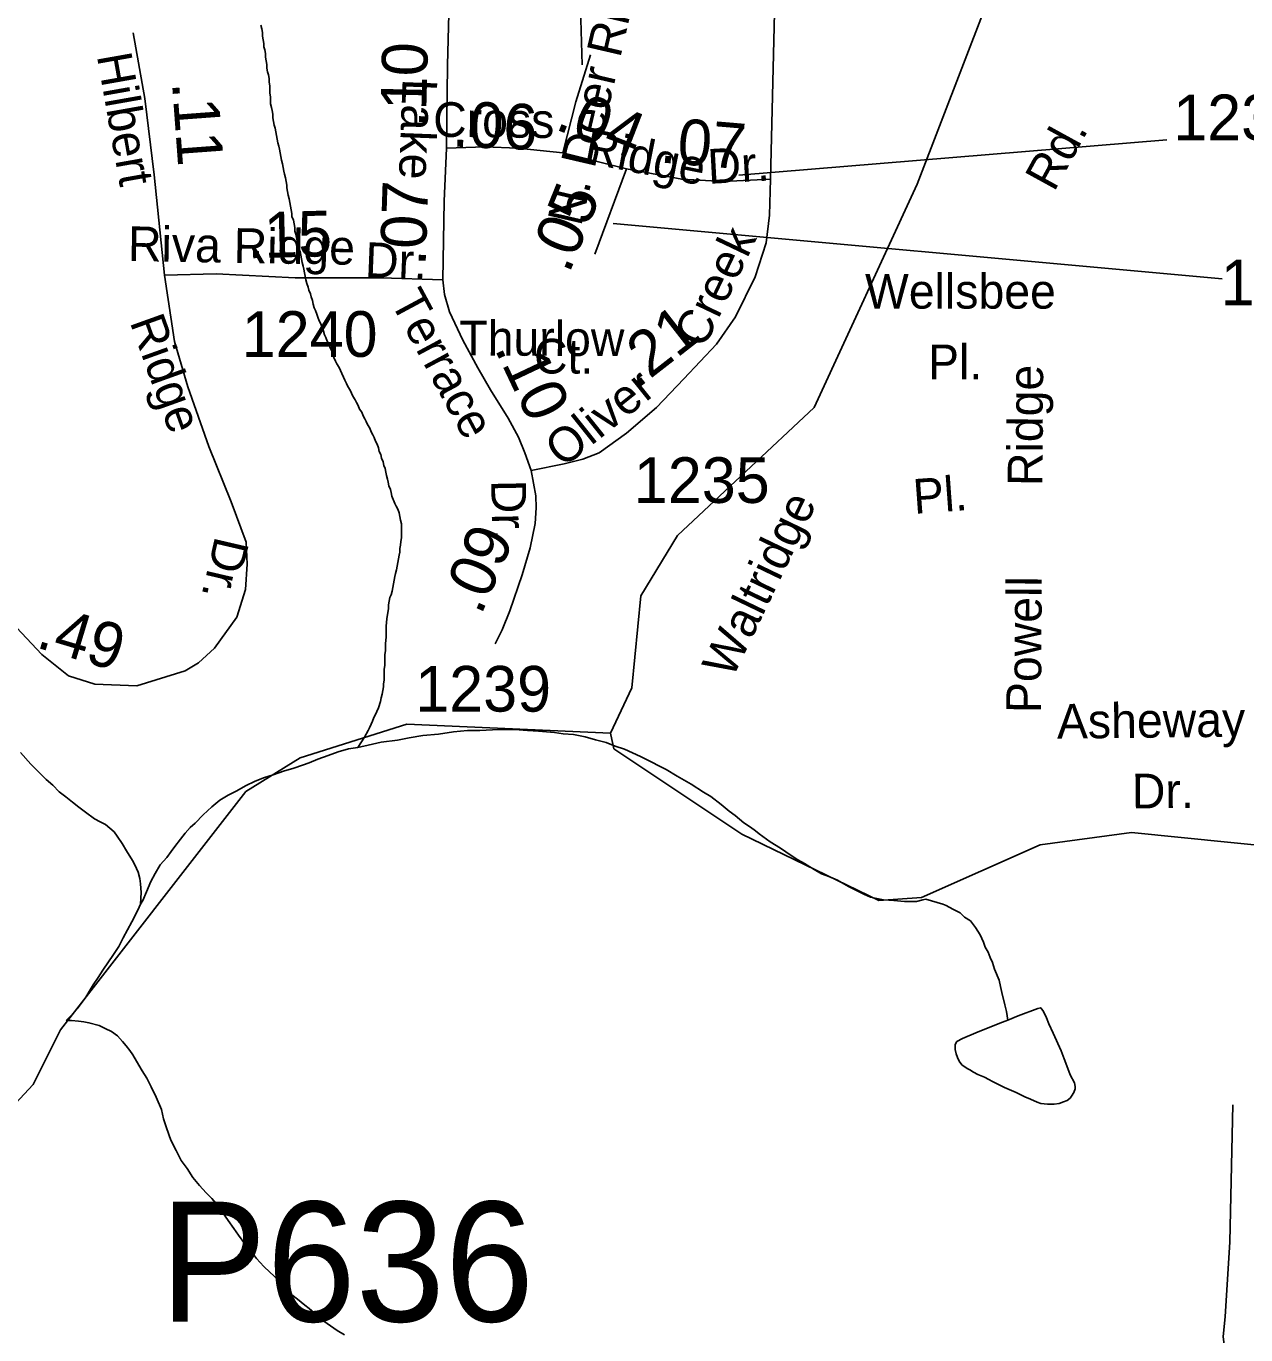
# Model space of a CAD drawing. Extents: x 2001466 to 2224147, y 644118 to 847247.
# Drawn here: x 2041017 to 2044355, y 673026 to 676608 of the extents above; entities that cross this region are included whole.
import ezdxf

# ---------------------------------------------------------------- set-up
doc = ezdxf.new("R2010")
doc.units = 0
for name, color, linetype in [('Exist Hydrographic Creek Single Shore', 7, 'Continuous'), ('Exist Hydrographic Misc Water Feature', 7, 'Continuous'), ('Exist Road Non-System Type 51', 7, 'Continuous'), ('Exist Road Non-System Type 51 Label', 7, 'Continuous'), ('Exist Road Secondary Mileage Hundredths English Label', 7, 'Continuous'), ('Exist Road Secondary Structure Pipe Number Label', 7, 'Continuous'), ('Exist Road Secondary Type 51 Attributed', 7, 'Continuous'), ('Exist Road Secondary Type 51 Label', 7, 'Continuous'), ('Exist Road Secondary Type 51 Number Label', 7, 'Continuous')]:
    doc.layers.add(name, color=color, linetype=linetype)

msp = doc.modelspace()

# ---------------------------------------------------------------- linework, layer by layer
at = {"layer": 'Exist Hydrographic Creek Single Shore'}
for points in [[(2042616.7, 674673.3), (2042674.7, 674796.8), (2042699.7, 675048.9), (2042799.6, 675214.3), (2043173.6, 675564.3), (2043455.8, 676175.3), (2043704.7, 676823.2), (2044185.7, 677699.3), (2044260.8, 677993), (2044193.7, 678434), (2044109.7, 678675.3)], [(2038788.6, 672274), (2038930.7, 672300.6), (2039029.5, 672374), (2039278.6, 672907.1), (2039387.5, 673009.9), (2039645.7, 673109.6), (2040194.6, 673236.3), (2040902.7, 673569.6), (2041035.5, 673711.3), (2041110.6, 673860.7), (2041617.7, 674513.2), (2041766.5, 674605.3), (2042058.7, 674697.8), (2042616.7, 674673.3)], [(2046301.5, 673338.5), (2045634.6, 673946), (2044775.7, 674383.4), (2044516.7, 674391.9), (2044450.7, 674360.5), (2044042.6, 674401.5), (2043792.7, 674367.3), (2043467.7, 674222.9), (2043350.6, 674215.5), (2042975.5, 674397), (2042625.7, 674630.5), (2042616.7, 674673.3)]]:
    msp.add_lwpolyline(points, dxfattribs=at)
at = {"layer": 'Exist Hydrographic Misc Water Feature'}
for points in [[(2041659.5, 676611.1), (2041661.6, 676601.1), (2041663.6, 676591.1), (2041663.6, 676581.1), (2041665.7, 676571.1), (2041667.5, 676561.1), (2041667.7, 676551.2), (2041669.8, 676543.2), (2041671.6, 676533.2), (2041671.6, 676523.2), (2041673.7, 676513.2), (2041675.7, 676503.2), (2041675.7, 676493.2), (2041677.8, 676483.2), (2041679.8, 676475.2), (2041681.9, 676465.2), (2041681.9, 676455.2), (2041683.9, 676445.2), (2041683.9, 676435.2), (2041683.9, 676425.1), (2041686, 676415.1), (2041686, 676405.2), (2041686, 676395.2), (2041688, 676385.2), (2041689.9, 676377.2), (2041691.9, 676367.2), (2041691.9, 676357.2), (2041694.2, 676347.2), (2041696, 676337.2), (2041698.1, 676329.2), (2041700.1, 676319.2), (2041702.2, 676309.2), (2041704, 676299.2), (2041706.1, 676289.2), (2041708.1, 676279.3), (2041710.2, 676271.3), (2041712.2, 676261.3), (2041714.3, 676251.3), (2041716.1, 676241.3), (2041718.2, 676231.3), (2041720.2, 676221.3), (2041722.3, 676211.3), (2041724.3, 676203.3), (2041726.4, 676193.3), (2041728.4, 676183.3), (2041730.3, 676173.3), (2041730.3, 676165.3), (2041732.3, 676155.3), (2041734.4, 676145.4), (2041736.4, 676135.4), (2041738.5, 676125.4), (2041740.5, 676115.4), (2041742.3, 676105.4), (2041744.4, 676095.4), (2041744.4, 676087.4), (2041748.5, 676077.4), (2041750.6, 676067.4), (2041752.6, 676057.4), (2041752.6, 676047.3), (2041754.7, 676039.3), (2041756.5, 676029.4), (2041758.5, 676019.4), (2041760.6, 676009.4), (2041762.6, 675999.4), (2041766.7, 675991.4), (2041768.6, 675981.4), (2041770.6, 675971.4), (2041772.7, 675961.4), (2041774.7, 675951.4), (2041776.6, 675943.4), (2041778.8, 675933.4), (2041780.9, 675923.5), (2041782.7, 675913.5), (2041784.8, 675903.5), (2041788.9, 675893.5), (2041790.7, 675885.5), (2041794.8, 675875.5), (2041796.9, 675867.5), (2041801, 675857.5), (2041802.8, 675847.5), (2041804.9, 675837.5), (2041809, 675829.6), (2041812.9, 675819.5), (2041814.9, 675811.5), (2041818.8, 675801.5), (2041823.1, 675793.5)], [(2041823.1, 675793.5), (2041827, 675783.5), (2041831.1, 675773.5), (2041833, 675763.6), (2041837.1, 675755.6), (2041841, 675745.6), (2041845.1, 675737.6), (2041849, 675727.6), (2041853.1, 675719.6), (2041855.1, 675709.6), (2041859.2, 675701.6), (2041863.1, 675691.7), (2041867.2, 675683.7), (2041873.2, 675673.7), (2041877.3, 675665.7), (2041881.2, 675657.7), (2041885.3, 675647.7), (2041889.4, 675639.7), (2041893.3, 675629.7), (2041897.4, 675621.8), (2041903.3, 675611.8), (2041907.2, 675603.8), (2041911.3, 675595.8), (2041917.3, 675585.7), (2041921.4, 675577.8), (2041925.5, 675569.8), (2041929.4, 675559.8), (2041935.5, 675551.8), (2041939.4, 675541.8), (2041943.5, 675533.8), (2041947.4, 675525.9), (2041951.5, 675517.8), (2041957.4, 675507.8), (2041961.5, 675497.8), (2041965.4, 675489.9), (2041969.5, 675481.9), (2041973.4, 675471.9), (2041977.5, 675463.9), (2041981.4, 675453.9), (2041983.5, 675443.9), (2041987.6, 675435.9), (2041989.6, 675425.9), (2041993.7, 675415.9), (2041995.6, 675405.9), (2041999.7, 675397.9), (2042001.7, 675387.9), (2042003.6, 675378), (2042005.8, 675368), (2042007.7, 675360), (2042009.7, 675350), (2042013.8, 675340), (2042015.9, 675332), (2042017.7, 675322), (2042025.7, 675302), (2042029.8, 675294.1), (2042033.9, 675286), (2042037.8, 675276), (2042039.9, 675266), (2042041.9, 675256), (2042044, 675246), (2042044, 675236), (2042044, 675228.1), (2042044, 675218.1), (2042044, 675208.1), (2042042.1, 675198.1), (2042041.9, 675188.1), (2042040.1, 675178.1), (2042040.1, 675168.1), (2042038.2, 675160.1), (2042036.2, 675150), (2042034.1, 675140), (2042032.1, 675130), (2042030.2, 675120), (2042028.2, 675110), (2042026.1, 675102), (2042024.3, 675092.1), (2042022.2, 675082.1), (2042020.2, 675072.1), (2042018.3, 675062.1), (2042016.3, 675052.1), (2042012.2, 675044.1), (2042010.4, 675034.1), (2042008.3, 675024.1), (2042008.3, 675014), (2042004.4, 674986), (2042002.4, 674966), (2042002.6, 674956.1), (2042002.6, 674936.1), (2042000.5, 674918.1), (2042000.5, 674908.1), (2042000.5, 674898.1), (2041998.7, 674888.1), (2041998.7, 674878.1), (2041998.7, 674868), (2041998.7, 674858), (2041996.6, 674848), (2041996.6, 674838), (2041996.6, 674828), (2041996.8, 674818.1), (2041994.8, 674808.1)], [(2041994.8, 674808.1), (2041994.8, 674800.1), (2041992.7, 674790.1), (2041990.9, 674780.1), (2041988.8, 674770.1), (2041986.8, 674760.1), (2041980.8, 674742.1), (2041976.9, 674732), (2041972.8, 674724), (2041968.9, 674716), (2041964.8, 674706), (2041960.9, 674698), (2041957, 674688), (2041952.9, 674680), (2041943.1, 674662), (2041925.1, 674633.9)], [(2041925.1, 674633.9), (2041952.9, 674640), (2041989, 674648.1), (2042033.1, 674654.1), (2042065.1, 674660.2), (2042103, 674666.3), (2042145.1, 674670.4), (2042186.9, 674676.4), (2042224.8, 674680.5), (2042258.9, 674680.6), (2042311, 674682.7), (2042354.8, 674682.8), (2042388.9, 674680.8), (2042418.8, 674678.9), (2042462.9, 674674.9), (2042486.9, 674671), (2042515, 674669.1), (2042547, 674663.1)], [(2042547, 674663.1), (2042574.9, 674655.1), (2042604.8, 674647.2), (2042628.8, 674637.2), (2042655, 674629.3), (2042698.9, 674609.4), (2042729.1, 674593.5), (2042748.9, 674583.5), (2042769, 674573.5), (2042799, 674555.6), (2042837.1, 674533.6), (2042871.2, 674511.7), (2042891.1, 674499.8), (2042919.1, 674477.8), (2042941.3, 674459.9), (2042957.3, 674447.9), (2042981.3, 674427.9), (2042999.3, 674415.9), (2043013.3, 674406), (2043023.3, 674398), (2043053.5, 674376.1), (2043081.3, 674358.1), (2043111.3, 674338.2), (2043129.3, 674326.3), (2043147.4, 674316.3), (2043173.4, 674300.3), (2043193.5, 674288.4), (2043213.6, 674280.4), (2043237.6, 674270.5), (2043255.4, 674260.5), (2043269.6, 674252.5), (2043289.5, 674242.5), (2043309.6, 674232.6), (2043327.6, 674224.6), (2043345.7, 674220.6), (2043363.7, 674216.7), (2043391.6, 674214.8), (2043421.5, 674212.8), (2043441.6, 674212.8), (2043453.7, 674212.8), (2043471.6, 674216.9), (2043479.5, 674218.9)], [(2041330, 674204.9), (2041335.9, 674214.9), (2041346, 674238.9), (2041357.9, 674267), (2041369.8, 674289), (2041383.7, 674313), (2041401.8, 674333.1), (2041413.7, 674349), (2041423.7, 674363), (2041439.7, 674383.1), (2041451.6, 674399.1), (2041465.5, 674415.1), (2041479.5, 674427.2), (2041501.4, 674449.2), (2041525.4, 674471.3), (2041547.3, 674489.3), (2041569.5, 674503.3), (2041593.5, 674515.3), (2041617.3, 674529.4), (2041643.3, 674541.4), (2041669.4, 674551.5), (2041693.3, 674559.5), (2041721.2, 674569.5), (2041749.1, 674577.6), (2041773.1, 674585.7), (2041791.2, 674591.7), (2041815.1, 674601.7), (2041843.2, 674611.8), (2041871.1, 674621.9), (2041899.2, 674629.9), (2041925.1, 674633.9)], [(2041001.3, 674620.2), (2041029.2, 674588.3), (2041051.3, 674566.3), (2041071.4, 674546.4), (2041089.5, 674530.4), (2041107.3, 674512.5), (2041125.6, 674498.5), (2041143.6, 674484.5), (2041161.4, 674470.5), (2041179.5, 674456.6), (2041203.5, 674438.7), (2041219.5, 674430.7), (2041233.6, 674422.7), (2041257.6, 674402.7), (2041265.6, 674390.8), (2041279.5, 674370.8), (2041291.6, 674350.8), (2041307.8, 674324.8), (2041313.8, 674312.9), (2041323.8, 674292.9), (2041327.9, 674274.9), (2041329.8, 674260.9), (2041331.8, 674236.9), (2041330, 674204.9)], [(2041126.6, 673886.6), (2041138.5, 673898.6), (2041156.5, 673918.6), (2041170.5, 673936.7), (2041180.3, 673950.7), (2041192.4, 673970.7), (2041200.4, 673984.7), (2041214.3, 674004.7), (2041226.2, 674024.7), (2041242.2, 674046.8), (2041254.3, 674064.8), (2041270.1, 674088.8), (2041282.2, 674112.9), (2041294.1, 674134.9), (2041306, 674156.9), (2041322, 674188.9), (2041330, 674204.9)], [(2043479.5, 674218.9), (2043525.7, 674205), (2043535.5, 674201), (2043553.6, 674191), (2043573.7, 674181.1), (2043585.6, 674169.1), (2043601.6, 674159.2), (2043615.7, 674141.2), (2043627.8, 674121.2), (2043637.6, 674101.2), (2043641.7, 674087.2), (2043649.7, 674073.3), (2043655.9, 674059.3), (2043661.8, 674045.3), (2043667.8, 674027.3), (2043679.9, 673997.3), (2043684, 673979.3), (2043687.9, 673963.3), (2043695.9, 673929.4), (2043700.2, 673911.4), (2043704.1, 673887.4)], [(2043704.1, 673887.4), (2043732.2, 673899.4), (2043785.9, 673919.5), (2043793.9, 673921.5), (2043801.9, 673911.5), (2043810.1, 673893.6), (2043816, 673877.6), (2043828.1, 673851.6), (2043850.3, 673803.7), (2043858.3, 673781.7), (2043868.3, 673755.7), (2043874.3, 673737.7), (2043886.4, 673715.8), (2043888.4, 673705.8), (2043888.4, 673699.8), (2043884.5, 673689.8), (2043878.4, 673679.7), (2043874.5, 673673.7), (2043866.5, 673667.7), (2043856.4, 673663.7), (2043844.5, 673659.7), (2043830.4, 673657.7), (2043812.6, 673657.6), (2043794.5, 673659.6), (2043784.5, 673663.6), (2043766.4, 673671.6), (2043750.4, 673677.6), (2043726.4, 673689.4), (2043694.4, 673703.4), (2043678.5, 673711.3), (2043662.3, 673719.3), (2043652.4, 673725.3), (2043640.3, 673731.3), (2043622.3, 673739.3), (2043610.4, 673745.2), (2043600.3, 673751.2), (2043592.3, 673755.2), (2043578.4, 673765.2), (2043570.4, 673775.2), (2043566.3, 673785.2), (2043562.4, 673795.1), (2043560.1, 673807.1), (2043560.1, 673813.1), (2043560.1, 673821.1), (2043564.2, 673829.1), (2043580.2, 673837.1), (2043616.3, 673853.2), (2043682.1, 673879.3), (2043704.1, 673887.4)], [(2041126.6, 673886.6), (2041140.5, 673886.6), (2041160.4, 673884.7), (2041174.6, 673882.7), (2041188.7, 673880.7), (2041216.6, 673872.8), (2041232.6, 673864.8), (2041250.6, 673856.9), (2041266.6, 673844.9), (2041280.6, 673828.9), (2041290.6, 673816.9), (2041300.7, 673804.9), (2041308.7, 673792.9), (2041318.7, 673775), (2041334.7, 673749), (2041346.8, 673729), (2041358.9, 673705), (2041372.8, 673677.1), (2041387, 673643.1), (2041392.9, 673617.1), (2041400.9, 673593.2), (2041413, 673559.2), (2041427.2, 673531.2), (2041441.3, 673503.2), (2041457.3, 673481.3), (2041473.3, 673457.3), (2041491.4, 673435.3), (2041509.4, 673415.3), (2041525.4, 673399.4), (2041537.3, 673385.4), (2041551.4, 673365.5), (2041569.5, 673339.5), (2041585.5, 673317.5), (2041597.6, 673299.5), (2041615.6, 673275.6), (2041633.7, 673253.6), (2041647.6, 673235.7), (2041667.7, 673213.7), (2041683.7, 673197.7), (2041705.6, 673177.8), (2041727.8, 673151.8), (2041743.8, 673135.9), (2041759.8, 673123.9), (2041779.9, 673107.9), (2041791.8, 673098), (2041832, 673064), (2041868, 673038.1), (2041887.9, 673026.2)]]:
    msp.add_lwpolyline(points, dxfattribs=at)
at = {"layer": 'Exist Road Non-System Type 51'}
msp.add_lwpolyline([(2044319.9, 673656.2), (2044312, 673281.1), (2044304.1, 673163.5), (2044298.8, 673076.4), (2044293.5, 673020.9), (2044298.8, 672978.6), (2044304.1, 672917.9), (2044277.7, 672880.9), (2044219.6, 672830.7), (2044193.2, 672767.3), (2044172.1, 672624.7), (2044145.7, 672426.6), (2044161.3, 672309.9)], dxfattribs=at)
at = {"layer": 'Exist Road Secondary Type 51 Attributed'}
for points in [[(2043108.3, 677828), (2043075.2, 677063.8), (2043054.6, 676189.1)], [(2042167.3, 676274.3), (2042170.4, 676501.7), (2042176.8, 676748)], [(2041309.9, 676590.1), (2041341.5, 676410.1), (2041366.8, 676201.7), (2041395.2, 675927)], [(2042486.2, 676261.7), (2042521, 676400.7), (2042562, 676530.1)], [(2042157, 675914.3), (2042161, 676129.1), (2042167.3, 676274.3)], [(2042486.2, 676261.7), (2042361.5, 676274.3), (2042273.1, 676277.5), (2042167.3, 676274.3)], [(2042659.9, 676217.5), (2042486.2, 676261.7)], [(2042659.9, 676217.5), (2042573.1, 675983.8)], [(2043054.6, 676189.1), (2042925.2, 676182.8), (2042811.5, 676189.1), (2042659.9, 676217.5)], [(2043054.6, 676189.1), (2043051.5, 676091.2), (2043042, 676015.5), (2043012.3, 675922), (2042958.6, 675812.9), (2042906.8, 675737.9), (2042816.9, 675643.1), (2042742, 675564.6), (2042660, 675494), (2042585.5, 675440), (2042540.2, 675423.4), (2042489.4, 675410.2), (2042399.4, 675391.7)], [(2041395.2, 675927), (2041422.8, 675745.4), (2041459.1, 675620.7), (2041516.8, 675458), (2041578.3, 675306.5), (2041618.6, 675195.9), (2041621.8, 675135.9), (2041617, 675066.5), (2041593.3, 674990.7), (2041532.6, 674905.4), (2041488.3, 674865.9), (2041452, 674843.8), (2041319.4, 674802.8), (2041204.9, 674807.5), (2041132.3, 674829.6), (2041059.7, 674888), (2040852, 675109.1), (2040788.9, 675162.8), (2040605.7, 675317.5), (2040428.9, 675431.2), (2040312, 675516.5), (2040207.8, 675585.9)], [(2042157, 675914.3), (2041988.1, 675919.1), (2041752.8, 675919.1), (2041536.5, 675930.1), (2041395.2, 675927)], [(2042399.4, 675391.7), (2042382, 675440.7), (2042364.6, 675483.3), (2042336.2, 675535.4), (2042288.1, 675612.8), (2042253.3, 675672.8), (2042212.3, 675748.6), (2042176, 675825.9), (2042161.8, 675873.3), (2042157, 675914.3)], [(2042300.5, 674917.7), (2042319.8, 674956.3), (2042341.2, 675007.7), (2042374.5, 675106.4), (2042396.6, 675180.4), (2042409.8, 675246.7), (2042413.1, 675289.8), (2042412, 675322.9), (2042399.4, 675391.7)]]:
    msp.add_lwpolyline(points, dxfattribs=at)
at = {"layer": 'Exist Road Secondary Type 51 Number Label'}
for p, q in [((2042538.8, 676502.7), (2042514.6, 677275.9)), ((2042967.6, 676200.7), (2044139.4, 676297.3)), ((2042623.3, 676067.8), (2044290.4, 675916.8))]:
    msp.add_line(p, q, dxfattribs=at)

# ---------------------------------------------------------------- texts
at = {"layer": 'Exist Road Non-System Type 51 Label'}
for s, rotation, p in [('Rd.', 61.1992, (2043830.4, 676152.1)), ('Ridge', 89.6398, (2043798.6, 675349.3)), ('Pl.', 4.1424, (2043447.9, 675273.2)), ('Waltridge', 64.2994, (2042949.5, 674819.6)), ('Powell', 89.6398, (2043794.7, 674727.9)), ('Asheway', 0.6369, (2043838.8, 674657.9)), ('Dr.', 0.6369, (2044044, 674466.8))]:
    msp.add_text(s, height=95, rotation=rotation, dxfattribs=at).set_placement(p)
for s, p in [('Wellsbee', (2043313, 675835.1)), ('Pl.', (2043485.6, 675641.7))]:
    msp.add_text(s, height=95, dxfattribs=at).set_placement(p)
at = {"layer": 'Exist Road Secondary Mileage Hundredths English Label'}
for s, rotation, p in [('.10', 88.6254, (2042111, 676330.3)), ('.11', 274.2218, (2041415.9, 676453.9)), ('.04', 338.7458, (2042460.9, 676327.3)), ('.06', 357.4951, (2042181.3, 676278.9)), ('.07', 355.1449, (2042749.7, 676235.4)), ('.07', 88.1268, (2042110.1, 675950.7)), ('.05', 68.0277, (2042502.8, 675928.2)), ('.15', 1.5548, (2041623, 675972.6)), ('.21', 37.892, (2042687.2, 675612.6)), ('.10', 295.3504, (2042297.6, 675726.3)), ('.09', 66.6275, (2042261.6, 674993.3)), ('.49', 343.2908, (2041040.3, 674908.8))]:
    msp.add_text(s, height=125, rotation=rotation, dxfattribs=at).set_placement(p)
at = {"layer": 'Exist Road Secondary Structure Pipe Number Label'}
msp.add_text('P636', height=328.08, dxfattribs=at).set_placement((2041382.4, 673062.7))
at = {"layer": 'Exist Road Secondary Type 51 Label'}
for s, rotation, p in [('N. Deer Ridge Dr.', 76.9214, (2042535.7, 676058.2)), ('Hilbert', 280.059, (2041210, 676527.4)), ('Lake', 267.8116, (2042047.5, 676465.5)), ('Cross', 359.3791, (2042130.5, 676305.5)), ('Ridge', 348.8477, (2042540.4, 676235.7)), ('Dr.', 3.1123, (2042884.5, 676176.5)), ('Riva Ridge', 359.038, (2041294.9, 675965.4)), ('Creek', 64.546, (2042872, 675722.3)), ('Dr.', 357.7064, (2041943, 675922.2)), ('Terrace', 298.2437, (2042011.9, 675855.6)), ('Ridge', 289.7757, (2041299.6, 675798.8)), ('Thurlow ', 359.73, (2042202.3, 675707.1)), ('Ct.', 359.7981, (2042406.9, 675657.6)), ('Oliver', 38.6716, (2042486.1, 675397)), ('Dr.', 271.061, (2042289.6, 675365.6)), ('Dr.', 256.891, (2041534.8, 675214.7))]:
    msp.add_text(s, height=95, rotation=rotation, dxfattribs=at).set_placement(p)
at = {"layer": 'Exist Road Secondary Type 51 Number Label'}
for s, p in [('1236', (2044156.8, 676296)), ('1237', (2044286.7, 675844.4)), ('1240', (2041606.9, 675703.1)), ('1235', (2042680.2, 675303.2)), ('1239', (2042081.8, 674732.1))]:
    msp.add_text(s, height=125, dxfattribs=at).set_placement(p)

doc.saveas('drawing.dxf')
